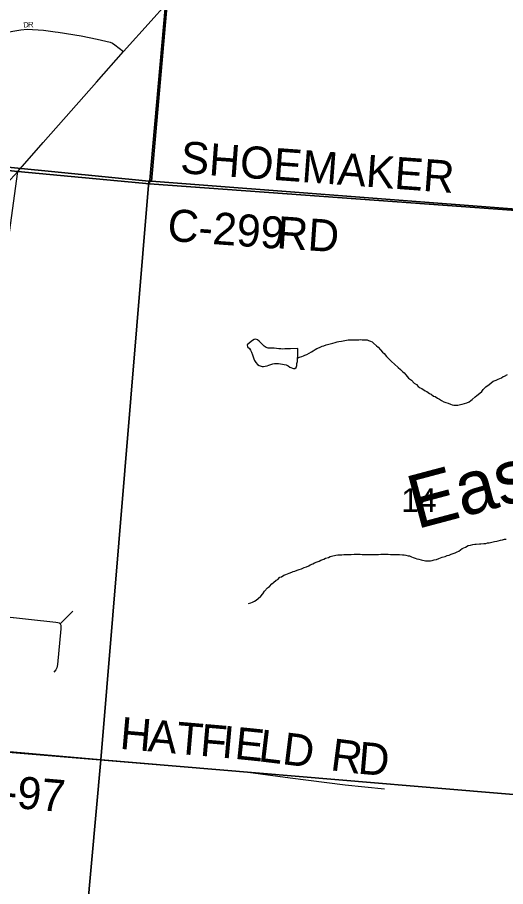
# Model space of a CAD drawing. Extents: x 0 to 1064, y 0 to 440.
# Drawn here: x 294.9 to 308.74, y 266.19 to 290.82 of the extents above; entities that cross this region are included whole.
import ezdxf

# ---------------------------------------------------------------- set-up
doc = ezdxf.new("R2010")
doc.units = 0
for name, color, linetype in [('GM_X_County_Road', 7, 'Continuous'), ('GM_X_County_Road_Text', 7, 'Continuous'), ('GM_X_Minor_Lake', 7, 'Continuous'), ('GM_X_Minor_River', 7, 'Continuous'), ('GM_X_Minor_River_Text', 7, 'Continuous'), ('GM_X_Section', 7, 'Continuous'), ('GM_X_Section_Text', 7, 'Continuous'), ('GM_X_Township', 7, 'Continuous'), ('GM_X_Township_Road', 7, 'Continuous'), ('GM_X_Township_Road_Text', 7, 'Continuous'), ('GM_X_Township_Subdivision', 7, 'Continuous'), ('GM_X_Township_Subdivision_Text', 7, 'Continuous'), ('GM_X_US_Route', 7, 'Continuous')]:
    doc.layers.add(name, color=color, linetype=linetype)

msp = doc.modelspace()

# ---------------------------------------------------------------- linework, layer by layer
at = {"layer": 'GM_X_County_Road'}
for points in [[(294.912, 286.455), (298.645, 286.108), (298.972, 286.084)], [(298.972, 286.084), (304.628, 285.671)]]:
    msp.add_lwpolyline(points, dxfattribs=at)
at = {"layer": 'GM_X_Minor_Lake'}
for points in [[(302.845, 281.435), (302.644, 281.429), (302.589, 281.431), (302.541, 281.432), (302.48, 281.428), (302.419, 281.424), (302.37, 281.426), (302.309, 281.433), (302.242, 281.436), (302.176, 281.444), (302.115, 281.446), (302.06, 281.447), (302.005, 281.449), (301.951, 281.469), (301.898, 281.507), (301.845, 281.557), (301.803, 281.601), (301.75, 281.645), (301.703, 281.683), (301.661, 281.708), (301.612, 281.692), (301.568, 281.669), (301.524, 281.634), (301.468, 281.593), (301.418, 281.546), (301.428, 281.491), (301.481, 281.435), (301.504, 281.392), (301.539, 281.336), (301.567, 281.262), (301.583, 281.207), (301.6, 281.146), (301.622, 281.097), (301.657, 281.041), (301.704, 280.985), (301.758, 280.959), (301.836, 280.926), (301.878, 280.925), (301.928, 280.935), (301.983, 280.946), (302.032, 280.969), (302.081, 280.985), (302.137, 281.002), (302.192, 281.012), (302.259, 281.016), (302.302, 281.015), (302.362, 281.007), (302.411, 280.999), (302.465, 280.986), (302.519, 280.972), (302.573, 280.946), (302.627, 280.914), (302.723, 280.874)], [(302.723, 280.874), (302.76, 280.873), (302.803, 280.902), (302.823, 280.956), (302.825, 281.011), (302.839, 281.071), (302.841, 281.126), (302.842, 281.168), (302.85, 281.216), (302.852, 281.271), (302.848, 281.326), (302.85, 281.38), (302.845, 281.435)]]:
    msp.add_lwpolyline(points, dxfattribs=at)
at = {"layer": 'GM_X_Minor_River'}
for points in [[(302.842, 281.168), (302.898, 281.197), (302.96, 281.213), (303.009, 281.236), (303.052, 281.247), (303.102, 281.269), (303.17, 281.304), (303.238, 281.344), (303.282, 281.373), (303.338, 281.414), (303.387, 281.437), (303.461, 281.471), (303.542, 281.505), (303.585, 281.516), (303.653, 281.544), (303.726, 281.56), (303.769, 281.571), (303.843, 281.593), (303.904, 281.609), (303.966, 281.625), (304.009, 281.636), (304.088, 281.646), (304.131, 281.657), (304.186, 281.667), (304.229, 281.672), (304.278, 281.682), (304.327, 281.687), (304.382, 281.685), (304.461, 281.683), (304.528, 281.687), (304.577, 281.685), (304.619, 281.69), (304.668, 281.689), (304.741, 281.686), (304.814, 281.684), (304.856, 281.665), (304.904, 281.645), (304.952, 281.625), (304.994, 281.587), (305.082, 281.512), (305.13, 281.474), (305.194, 281.405), (305.253, 281.337), (305.294, 281.293), (305.359, 281.212), (305.435, 281.137), (305.506, 281.068), (305.589, 280.992), (305.696, 280.904), (305.761, 280.847), (305.813, 280.785), (305.867, 280.747), (305.914, 280.697), (305.99, 280.597), (306.073, 280.54), (306.143, 280.453), (306.209, 280.415), (306.262, 280.364), (306.316, 280.326), (306.364, 280.307), (306.453, 280.243), (306.501, 280.224), (306.578, 280.16), (306.626, 280.147), (306.698, 280.09), (306.74, 280.077), (306.805, 280.032), (306.859, 280), (306.925, 279.968), (306.985, 279.929), (307.045, 279.909), (307.111, 279.889), (307.171, 279.857), (307.225, 279.843), (307.274, 279.835), (307.328, 279.834), (307.383, 279.832), (307.457, 279.848), (307.506, 279.865), (307.574, 279.881), (307.635, 279.903), (307.703, 279.925), (307.747, 279.967), (307.79, 279.989), (307.872, 280.066), (307.922, 280.107), (308.01, 280.177), (308.06, 280.224), (308.104, 280.277), (308.18, 280.348), (308.267, 280.418), (308.324, 280.465), (308.386, 280.511), (308.472, 280.545), (308.528, 280.568), (308.62, 280.607), (308.664, 280.642), (308.707, 280.653), (308.788, 280.705)], [(307.312, 275.651), (307.362, 275.674), (307.411, 275.697), (307.505, 275.773), (307.597, 275.807), (307.678, 275.853), (307.739, 275.863), (307.807, 275.885), (307.862, 275.895), (307.905, 275.894), (307.996, 275.903), (308.039, 275.902), (308.124, 275.912), (308.173, 275.916), (308.222, 275.927), (308.271, 275.931), (308.345, 275.947), (308.419, 275.969), (308.486, 275.979), (308.529, 275.99), (308.59, 276.007), (308.652, 276.017), (308.707, 276.033), (308.756, 276.038)], [(301.45, 274.211), (301.518, 274.234), (301.561, 274.25), (301.622, 274.273), (301.672, 274.302), (301.722, 274.355), (301.798, 274.419), (301.861, 274.49), (301.906, 274.562), (301.994, 274.656), (302.05, 274.697), (302.114, 274.768), (302.163, 274.803), (302.233, 274.873), (302.282, 274.896), (302.339, 274.955), (302.388, 274.972), (302.451, 275.018), (302.512, 275.035), (302.555, 275.051), (302.605, 275.074), (302.679, 275.102), (302.722, 275.119), (302.765, 275.13), (302.827, 275.158), (302.888, 275.175), (302.956, 275.197), (303.03, 275.231), (303.098, 275.253), (303.16, 275.282), (303.203, 275.311), (303.277, 275.339), (303.321, 275.368), (303.395, 275.39), (303.45, 275.412), (303.506, 275.441), (303.586, 275.469), (303.629, 275.498), (303.715, 275.52), (303.765, 275.542), (303.845, 275.564), (303.888, 275.575), (303.93, 275.58), (303.986, 275.59), (304.041, 275.595), (304.101, 275.593), (304.156, 275.597), (304.205, 275.596), (304.272, 275.6), (304.315, 275.604), (304.357, 275.603), (304.443, 275.606), (304.486, 275.611), (304.528, 275.61), (304.619, 275.607), (304.674, 275.605), (304.759, 275.603), (304.826, 275.601), (304.875, 275.599), (304.948, 275.597), (305.021, 275.601), (305.094, 275.605), (305.137, 275.603), (305.198, 275.607), (305.259, 275.606), (305.326, 275.61), (305.368, 275.608), (305.411, 275.607), (305.478, 275.605), (305.551, 275.603), (305.593, 275.601), (305.642, 275.6), (305.691, 275.598), (305.733, 275.597), (305.812, 275.594), (305.867, 275.587), (305.91, 275.585), (305.976, 275.565), (306.018, 275.558), (306.066, 275.538), (306.12, 275.518), (306.175, 275.498), (306.223, 275.479), (306.277, 275.465), (306.343, 275.451), (306.386, 275.443), (306.428, 275.43), (306.47, 275.422), (306.525, 275.421), (306.611, 275.424), (306.659, 275.429), (306.715, 275.445), (306.776, 275.462), (306.844, 275.484), (306.937, 275.523), (307.022, 275.545), (307.078, 275.568), (307.133, 275.584), (307.195, 275.606), (307.251, 275.629), (307.312, 275.651)]]:
    msp.add_lwpolyline(points, dxfattribs=at)
at = {"layer": 'GM_X_Section'}
for points in [[(283.717, 304.339), (300.126, 302.432), (298.706, 286.183), (298.627, 286.184), (282.159, 287.82)], [(317.022, 300.99), (315.434, 284.894), (298.706, 286.183), (300.126, 302.432)], [(298.627, 286.184), (297.266, 269.783), (280.582, 271.247), (282.159, 287.82)], [(298.706, 286.183), (315.434, 284.894), (313.896, 268.381), (297.266, 269.783), (298.627, 286.184)], [(297.266, 269.783), (295.423, 249.38), (293.94, 249.48), (278.753, 250.922), (280.582, 271.247)], [(297.266, 269.783), (313.896, 268.381), (313.894, 268.25), (312.147, 247.8), (309.214, 248.091), (295.423, 249.38)]]:
    msp.add_lwpolyline(points, close=True, dxfattribs=at)
at = {"layer": 'GM_X_Township'}
for points in [[(283.829, 400.275), (308.668, 397.643), (307.553, 385.598), (307.262, 382.139), (306.905, 377.989), (306.885, 377.618), (306.897, 377.521), (306.425, 372.523), (306.414, 372.379), (306.061, 367.851), (305.483, 360.727), (303.396, 338.183), (303.259, 336.417), (301.327, 316.213), (301.291, 315.844), (300.115, 302.39), (299.096, 291.178), (298.645, 286.108), (294.912, 286.455), (282.136, 287.779)], [(321.22, 284.461), (304.628, 285.671), (298.645, 286.108), (299.096, 291.178)], [(282.136, 287.779), (294.912, 286.455), (298.645, 286.108), (304.628, 285.671), (321.22, 284.461)]]:
    msp.add_lwpolyline(points, dxfattribs=at)
at = {"layer": 'GM_X_Township_Road'}
for points in [[(293.155, 270.125), (293.572, 273.945), (294.194, 279.652), (294.121, 279.915), (294.061, 280.232), (294.912, 286.455)], [(296.114, 273.634), (296.478, 273.992)], [(293.572, 273.945), (295.991, 273.684), (296.052, 273.67), (296.089, 273.661), (296.114, 273.634), (296.131, 273.594), (296.134, 273.562), (296.135, 273.494), (296.038, 272.486), (296.021, 272.392), (295.997, 272.332), (295.937, 272.266)], [(293.155, 270.125), (301.446, 269.43), (302.63, 269.274)], [(302.63, 269.274), (304.192, 269.068), (305.307, 268.962)]]:
    msp.add_lwpolyline(points, dxfattribs=at)
at = {"layer": 'GM_X_Township_Subdivision'}
msp.add_lwpolyline([(290.906, 290.029), (292.042, 289.999), (293.258, 289.967), (293.452, 289.985), (293.651, 290.024), (293.816, 290.104), (293.906, 290.148), (294.24, 290.282), (294.572, 290.396), (294.772, 290.435), (294.997, 290.47), (295.185, 290.494), (295.646, 290.458), (295.971, 290.414), (296.062, 290.404), (296.706, 290.306), (297.167, 290.203), (297.534, 290.118), (297.603, 290.094), (297.664, 290.051), (297.911, 289.854)], dxfattribs=at)
at = {"layer": 'GM_X_US_Route'}
msp.add_lwpolyline([(294.282, 285.776), (294.912, 286.455), (295.631, 287.277), (296.432, 288.176), (297.145, 288.986), (297.911, 289.854), (298.695, 290.731), (299.096, 291.178), (299.228, 291.326), (300.07, 292.273), (300.808, 293.107), (301.389, 293.756), (302.121, 294.583), (302.802, 295.327), (303.514, 296.101), (304.182, 296.821), (304.649, 297.321)], dxfattribs=at)

# ---------------------------------------------------------------- texts
at = {"layer": 'GM_X_County_Road_Text'}
for s, rotation, p in [('SHOEMAKER', 355.8045, (299.502, 286.413)), ('C-299', 355.8545, (299.135, 284.494)), ('RD', 356.055, (302.235, 284.284))]:
    msp.add_text(s, height=0.9091, rotation=rotation, dxfattribs=at).set_placement(p)
at = {"layer": 'GM_X_Minor_River_Text'}
msp.add_text('East', height=1.5151, rotation=14.8895, dxfattribs=at).set_placement((306.21, 276.314))
at = {"layer": 'GM_X_Section_Text'}
msp.add_text('14', height=0.6697, rotation=0, dxfattribs=at).set_placement((305.783, 276.809))
at = {"layer": 'GM_X_Township_Road_Text'}
for s, height, rotation, p in [('H', 0.909, 355.047, (297.786, 270.095)), ('A', 0.909, 355.0485, (298.583, 270.026)), ('T', 0.909, 355.0481, (299.38, 269.956)), ('F', 0.909, 355.0472, (300.058, 269.898)), ('I', 0.909, 354.8649, (300.668, 269.845)), ('E', 0.909, 354.1397, (301.037, 269.812)), ('L', 0.909, 353.1567, (301.709, 269.743)), ('D', 0.909, 352.8781, (302.383, 269.662)), ('R', 0.909, 352.6659, (303.75, 269.491)), ('D', 0.909, 355.0257, (304.531, 269.391)), ('T-97', 0.9091, 355.0303, (293.726, 268.511))]:
    msp.add_text(s, height=height, rotation=rotation, dxfattribs=at).set_placement(p)
at = {"layer": 'GM_X_Township_Subdivision_Text'}
for s, rotation, p in [('D', 5.4279, (295.08, 290.533)), ('R', 0.7529, (295.21, 290.545))]:
    msp.add_text(s, height=0.152, rotation=rotation, dxfattribs=at).set_placement(p)

doc.saveas('drawing.dxf')
